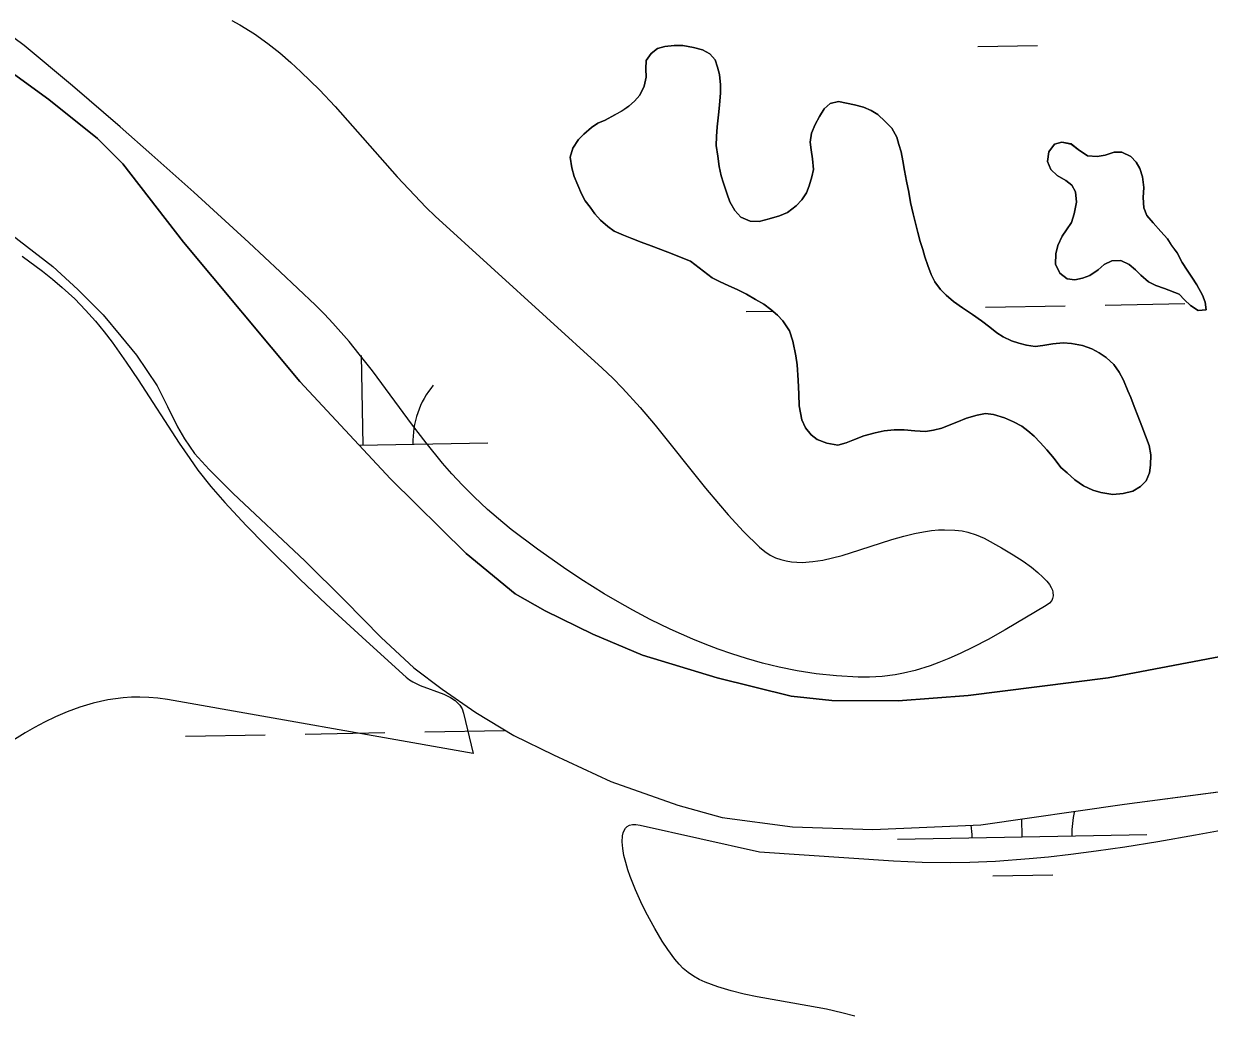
# Model space of a CAD drawing. Extents: x 3925854 to 3964121, y 224593 to 250589.
# Drawn here: x 3945373.4 to 3945849, y 231106.9 to 231505 of the extents above; entities that cross this region are included whole.
import ezdxf

# ---------------------------------------------------------------- set-up
doc = ezdxf.new("R2010")
doc.units = 0
for name, color, linetype in [('V-GRID-MAJR', 7, 'Continuous'), ('V-SITE-VEGE', 7, 'Continuous'), ('V-TOPO-SHOR', 7, 'Continuous'), ('V-WETL-SWMP', 7, 'Continuous')]:
    doc.layers.add(name, color=color, linetype=linetype)

msp = doc.modelspace()

# ---------------------------------------------------------------- linework, layer by layer
at = {"layer": 'V-GRID-MAJR'}
msp.add_spline([(3946078.266, 230317.988), (3945968.142, 236374.431), (3945857.954, 242434.345), (3945747.767, 248494.247), (3945747.704, 248497.728)], degree=3, dxfattribs=at)
at = {"layer": 'V-SITE-VEGE'}
for p, q in [((3945843.527, 231179.65), (3945883.863, 231186.994)), ((3945614.256, 231181.429), (3945614.801, 231182.292)), ((3945614.801, 231182.292), (3945615.523, 231182.998)), ((3945615.523, 231182.998), (3945616.449, 231183.518)), ((3945616.449, 231183.518), (3945617.602, 231183.822)), ((3945617.602, 231183.822), (3945619.013, 231183.865)), ((3945619.013, 231183.865), (3945620.715, 231183.613)), ((3945620.715, 231183.613), (3945668.616, 231172.83)), ((3945613.463, 231176.893), (3945613.617, 231179.336)), ((3945613.617, 231179.336), (3945613.869, 231180.436)), ((3945613.869, 231180.436), (3945614.256, 231181.429)), ((3945828.405, 231177.024), (3945843.527, 231179.65)), ((3945613.684, 231174.192), (3945613.463, 231176.893)), ((3945614.186, 231171.374), (3945613.684, 231174.192)), ((3945668.616, 231172.83), (3945722.261, 231169.236)), ((3945793.441, 231171.886), (3945803.581, 231173.201)), ((3945803.581, 231173.201), (3945815.169, 231174.892)), ((3945815.169, 231174.892), (3945828.405, 231177.024)), ((3945614.893, 231168.521), (3945614.186, 231171.374)), ((3945615.743, 231165.699), (3945614.893, 231168.521)), ((3945722.261, 231169.236), (3945733.785, 231168.691)), ((3945733.785, 231168.691), (3945745.297, 231168.572)), ((3945745.297, 231168.572), (3945752.965, 231168.711)), ((3945752.965, 231168.711), (3945763.18, 231169.15)), ((3945763.18, 231169.15), (3945776.791, 231170.137)), ((3945776.791, 231170.137), (3945784.563, 231170.884)), ((3945784.563, 231170.884), (3945793.441, 231171.886)), ((3945616.689, 231162.944), (3945615.743, 231165.699)), ((3945618.794, 231157.595), (3945616.689, 231162.944)), ((3945620.93, 231152.817), (3945618.794, 231157.595)), ((3945622.97, 231148.651), (3945620.93, 231152.817)), ((3945626.542, 231142.048), (3945622.97, 231148.651)), ((3945629.55, 231137.064), (3945626.542, 231142.048)), ((3945631.791, 231133.674), (3945629.55, 231137.064)), ((3945634.629, 231129.824), (3945631.791, 231133.674)), ((3945636.352, 231127.774), (3945634.629, 231129.824)), ((3945637.959, 231126.111), (3945636.352, 231127.774)), ((3945639.932, 231124.46), (3945637.959, 231126.111)), ((3945642.088, 231123.004), (3945639.932, 231124.46)), ((3945644.394, 231121.716), (3945642.088, 231123.004)), ((3945646.815, 231120.573), (3945644.394, 231121.716)), ((3945651.882, 231118.652), (3945646.815, 231120.573)), ((3945657.18, 231117.087), (3945651.882, 231118.652)), ((3945662.478, 231115.807), (3945657.18, 231117.087)), ((3945667.67, 231114.734), (3945662.478, 231115.807)), ((3945687.939, 231111.158), (3945667.67, 231114.734)), ((3945695.4, 231109.731), (3945687.939, 231111.158)), ((3945701.65, 231108.318), (3945695.4, 231109.731)), ((3945706.807, 231106.901), (3945701.65, 231108.318))]:
    msp.add_line(p, q, dxfattribs=at)
for points in [[(3945456.912, 231506.304), (3945460.045, 231504.563), (3945465.94, 231500.879), (3945471.271, 231497.088), (3945476.118, 231493.266), (3945480.546, 231489.477), (3945484.603, 231485.762), (3945492.007, 231478.443), (3945498.318, 231471.744), (3945523.253, 231443.61), (3945527.861, 231438.593), (3945534.908, 231431.298), (3945538.502, 231427.79), (3945605.39, 231366.89), (3945609.724, 231362.778), (3945613.654, 231358.788), (3945620.738, 231351.012), (3945626.701, 231343.973), (3945646.946, 231318.725), (3945652.107, 231312.524), (3945656.064, 231307.971), (3945662.193, 231301.34), (3945668.616, 231295.016), (3945670.717, 231293.275), (3945672.847, 231291.901), (3945674.997, 231290.842)], [(3945674.997, 231290.842), (3945677.156, 231290.057), (3945679.313, 231289.509), (3945681.461, 231289.162), (3945683.595, 231288.986), (3945685.71, 231288.96), (3945689.921, 231289.255), (3945694.001, 231289.9), (3945697.921, 231290.764), (3945701.671, 231291.761), (3945708.849, 231293.957), (3945721.688, 231298.073), (3945726.525, 231299.454), (3945730.744, 231300.488), (3945734.412, 231301.217), (3945737.595, 231301.688), (3945740.355, 231301.954), (3945742.747, 231302.061), (3945746.876, 231301.934), (3945749.911, 231301.545), (3945752.156, 231301.072), (3945755.453, 231300.046), (3945758.664, 231298.61), (3945765.703, 231294.756), (3945770.307, 231292.001), (3945774.315, 231289.392), (3945777.631, 231287.008), (3945780.265, 231284.886), (3945782.288, 231283.025), (3945783.787, 231281.411), (3945784.86, 231280.02), (3945785.589, 231278.83), (3945786.05, 231277.81), (3945786.308, 231276.94), (3945786.407, 231275.478), (3945786.161, 231274.433), (3945785.784, 231273.688), (3945784.889, 231272.631), (3945783.572, 231271.656), (3945767.071, 231261.859), (3945760.292, 231258.082), (3945754.345, 231254.973), (3945749.135, 231252.452), (3945744.576, 231250.425), (3945740.58, 231248.805), (3945737.087, 231247.523), (3945730.973, 231245.606), (3945726.392, 231244.477), (3945722.957, 231243.816), (3945717.815, 231243.15), (3945712.683, 231242.906), (3945708.189, 231242.955), (3945699.479, 231243.418), (3945691.31, 231244.293), (3945683.646, 231245.491), (3945676.462, 231246.937), (3945669.724, 231248.571), (3945663.41, 231250.347), (3945657.487, 231252.219), (3945651.939, 231254.156), (3945646.735, 231256.124), (3945641.859, 231258.107), (3945632.716, 231262.168), (3945624.725, 231266.084), (3945617.735, 231269.778), (3945611.624, 231273.213), (3945606.281, 231276.369), (3945596.938, 231282.224), (3945589.938, 231286.887), (3945579.452, 231294.301), (3945568.987, 231302.202), (3945565.63, 231304.883), (3945559.488, 231310.161), (3945554.124, 231315.197), (3945549.398, 231319.985), (3945545.209, 231324.521), (3945541.464, 231328.81), (3945534.836, 231336.914), (3945529.356, 231344.039), (3945513.298, 231365.711), (3945508.02, 231372.52), (3945503.918, 231377.544), (3945497.438, 231384.915), (3945494.009, 231388.513), (3945490.434, 231392.048), (3945476.257, 231405.509), (3945463.748, 231417.21), (3945441.624, 231437.472), (3945424.84, 231452.476), (3945412.151, 231463.605), (3945392.951, 231480.077), (3945373.56, 231496.266), (3945369.419, 231499.386)], [(3945372.764, 231411.715), (3945380.982, 231405.694), (3945384.978, 231402.525), (3945388.89, 231399.234), (3945393.85, 231394.653), (3945398.241, 231390.121), (3945402.144, 231385.691), (3945405.655, 231381.396), (3945408.827, 231377.263), (3945414.516, 231369.288), (3945419.303, 231362.135), (3945435.711, 231336.754), (3945439.989, 231330.55), (3945443.303, 231325.992), (3945448.501, 231319.346), (3945454.03, 231312.985), (3945462.7, 231303.779), (3945470.429, 231295.849), (3945484.222, 231282.23), (3945494.747, 231272.203), (3945510.731, 231257.427), (3945526.837, 231242.906), (3945528.174, 231241.856), (3945529.565, 231240.987), (3945532.436, 231239.591), (3945541.904, 231236.043), (3945544.64, 231234.718), (3945546.436, 231233.543), (3945547.595, 231232.523), (3945548.341, 231231.667), (3945549.236, 231230.213), (3945549.828, 231228.531), (3945553.66, 231212.36), (3945431.04, 231233.922), (3945427.226, 231234.479), (3945423.558, 231234.798), (3945420.023, 231234.913), (3945416.62, 231234.845), (3945413.343, 231234.616), (3945410.187, 231234.245), (3945407.144, 231233.758), (3945401.294, 231232.453), (3945395.863, 231230.829), (3945390.821, 231228.976), (3945386.129, 231226.969), (3945381.767, 231224.872), (3945377.708, 231222.723), (3945373.925, 231220.565), (3945366.9, 231216.172)]]:
    msp.add_lwpolyline(points, dxfattribs=at)
at = {"layer": 'V-TOPO-SHOR'}
for points in [[(3945640.827, 231409.704), (3945637.867, 231410.984), (3945633.595, 231412.741), (3945628.993, 231414.494), (3945625.051, 231415.928), (3945621.106, 231417.359), (3945617.328, 231418.795), (3945614.039, 231420.234), (3945610.258, 231421.834), (3945607.784, 231423.61), (3945604.812, 231426.198), (3945602.494, 231428.793), (3945600.667, 231431.394), (3945598.677, 231433.993), (3945597.175, 231436.762), (3945595.666, 231440.184), (3945594.159, 231443.768), (3945593.305, 231447.198), (3945592.606, 231451.448), (3945593.716, 231455.059), (3945595.973, 231458.52), (3945598.079, 231460.668), (3945601.163, 231463.318), (3945603.764, 231465.145), (3945606.697, 231466.323), (3945610.604, 231468.489), (3945613.371, 231469.991), (3945616.134, 231471.983), (3945618.405, 231473.97), (3945620.51, 231476.282), (3945622.274, 231479.903), (3945623.056, 231483.512), (3945623.021, 231486.948), (3945623.152, 231490.223), (3945625.088, 231493.024), (3945627.687, 231495.015), (3945630.625, 231495.863), (3945634.386, 231496.23), (3945637.822, 231496.264), (3945642.086, 231495.488), (3945645.697, 231494.544), (3945648.66, 231492.936), (3945650.813, 231490.503), (3945651.66, 231487.564), (3945652.508, 231484.628), (3945652.879, 231480.54), (3945652.912, 231477.265), (3945652.469, 231472.35), (3945652.183, 231468.42), (3945651.574, 231463.666), (3945651.288, 231459.734), (3945651.161, 231456.132), (3945651.857, 231451.882), (3945652.392, 231447.796), (3945653.248, 231444.04), (3945654.096, 231441.102), (3945655.613, 231436.698), (3945656.627, 231433.598), (3945658.628, 231430.018), (3945661.11, 231427.423), (3945664.891, 231425.823), (3945668.493, 231425.696), (3945672.411, 231426.718), (3945676.654, 231427.908), (3945679.751, 231429.25), (3945683.325, 231431.904), (3945685.592, 231434.382), (3945687.363, 231437.184), (3945688.481, 231439.977), (3945689.591, 231443.59), (3945690.216, 231446.541), (3945689.845, 231450.795), (3945689.317, 231454.391), (3945688.959, 231457.498), (3945689.413, 231461.102), (3945690.853, 231464.553), (3945692.618, 231467.846), (3945694.554, 231470.812), (3945696.987, 231472.964), (3945700.251, 231473.816), (3945703.532, 231473.196), (3945706.649, 231472.407), (3945710.262, 231471.461), (3945713.383, 231470.183), (3945716.021, 231468.573), (3945718.995, 231465.821), (3945721.641, 231463.064), (3945723.641, 231459.484), (3945724.489, 231456.548), (3945725.337, 231453.609), (3945726.029, 231450.014), (3945726.724, 231446.092), (3945727.586, 231441.847), (3945728.448, 231437.436), (3945729.144, 231433.35), (3945730.173, 231428.777), (3945731.192, 231425.023), (3945732.049, 231421.267), (3945733.066, 231417.674), (3945734.082, 231414.412), (3945734.93, 231411.473)], [(3945357.944, 231493.037), (3945383.534, 231474.652), (3945403.037, 231458.999), (3945413.161, 231448.847), (3945437.485, 231417.398), (3945484.198, 231361.469), (3945520.484, 231322.451), (3945550.852, 231292.46), (3945570.592, 231276.344), (3945582.549, 231269.475), (3945601.755, 231260.114), (3945621.649, 231251.692), (3945651.572, 231242.673), (3945681.246, 231235.282), (3945697.577, 231233.582), (3945724.147, 231233.385), (3945752.328, 231235.536), (3945808.423, 231242.628), (3945882.394, 231256.663)], [(3945830.981, 231398.859), (3945827.532, 231399.972), (3945824.571, 231401.413), (3945821.597, 231404.168), (3945819.449, 231406.273), (3945816.807, 231408.374), (3945813.518, 231409.978), (3945809.918, 231409.941), (3945806.821, 231408.438), (3945804.388, 231406.283), (3945801.138, 231403.959), (3945798.203, 231402.947), (3945795.098, 231402.261), (3945791.983, 231402.722), (3945789.016, 231404.983), (3945787.34, 231408.567), (3945787.463, 231412.661), (3945788.248, 231416.106), (3945790.011, 231419.724), (3945791.785, 231422.362), (3945793.72, 231425.328), (3945794.83, 231428.777), (3945795.766, 231433.368), (3945795.395, 231437.622), (3945793.896, 231440.225), (3945791.42, 231442.164), (3945787.963, 231444.094), (3945785.485, 231446.525), (3945784.141, 231449.783), (3945784.594, 231453.553), (3945786.853, 231456.687), (3945789.792, 231457.535), (3945793.564, 231456.754), (3945796.37, 231454.491), (3945800.161, 231452.075), (3945804.091, 231451.788), (3945807.196, 231452.308), (3945810.786, 231453.492), (3945813.895, 231453.523), (3945817.514, 231451.759), (3945819.664, 231449.488), (3945821.165, 231446.885), (3945822.181, 231443.623), (3945822.713, 231439.371), (3945822.429, 231435.277), (3945822.797, 231431.187), (3945823.973, 231428.089), (3945826.459, 231425.168), (3945829.605, 231421.598), (3945832.253, 231418.68), (3945833.916, 231416.077), (3945836.075, 231413.152), (3945838.078, 231409.245), (3945840.074, 231406.154), (3945842.065, 231403.392), (3945844.062, 231400.301), (3945846.233, 231396.068), (3945847.406, 231393.297), (3945847.765, 231390.19), (3945844.494, 231389.994), (3945841.528, 231391.927), (3945839.048, 231394.194), (3945836.898, 231396.463), (3945830.981, 231398.859)], [(3945363.892, 231423.925), (3945385.027, 231407.594), (3945395.138, 231398.376), (3945405.261, 231388.226), (3945412.337, 231379.678), (3945418.707, 231372.051), (3945426.987, 231359.788), (3945431.031, 231351.438), (3945435.074, 231343.326), (3945437.921, 231338.46), (3945441.939, 231332.676), (3945447.831, 231326.211), (3945457.481, 231316.524), (3945486.182, 231289.552), (3945502.187, 231273.637), (3945516.783, 231258.87), (3945529.956, 231246.654), (3945541.226, 231238.149), (3945554.835, 231228.732), (3945570.074, 231219.565), (3945585.997, 231211.805), (3945608.941, 231201.086), (3945635.833, 231191.571), (3945653.592, 231186.625)], [(3945734.93, 231411.473), (3945736.112, 231408.049), (3945737.457, 231404.461), (3945738.961, 231401.53), (3945741.119, 231398.442), (3945743.433, 231396.172), (3945746.405, 231393.584), (3945750.034, 231391.001), (3945753.989, 231388.423), (3945757.616, 231385.84), (3945760.915, 231383.256), (3945763.721, 231380.993), (3945766.357, 231379.383), (3945769.648, 231377.777), (3945772.603, 231376.825), (3945775.72, 231376.039), (3945779.163, 231375.584), (3945782.27, 231375.94), (3945786.192, 231376.637), (3945790.443, 231377.005), (3945793.72, 231376.712), (3945798.148, 231375.938), (3945801.924, 231374.666), (3945804.888, 231373.061), (3945807.689, 231371.123), (3945810.663, 231368.373), (3945812.824, 231365.283), (3945814.657, 231362.028), (3945816.336, 231357.789), (3945817.512, 231355.018), (3945818.857, 231351.432), (3945820.369, 231347.682), (3945821.882, 231343.604), (3945823.395, 231339.691), (3945824.909, 231335.777), (3945825.601, 231332.021), (3945825.478, 231327.927), (3945825.02, 231324.812), (3945823.742, 231321.689), (3945821.472, 231319.375), (3945818.382, 231317.542), (3945814.462, 231316.522), (3945810.374, 231316.151), (3945805.455, 231316.919), (3945802.336, 231317.871), (3945798.553, 231319.633), (3945795.092, 231322.053), (3945791.955, 231324.806), (3945789.474, 231327.071), (3945786.82, 231330.645), (3945783.838, 231334.053), (3945781.19, 231336.973), (3945778.708, 231339.566), (3945776.232, 231341.669), (3945773.756, 231343.609), (3945770.467, 231345.376), (3945766.848, 231346.975), (3945762.416, 231348.241), (3945759.301, 231348.7), (3945755.871, 231348.012), (3945751.627, 231346.822), (3945747.716, 231345.145), (3945744.617, 231343.969), (3945741.682, 231342.793), (3945738.418, 231341.941), (3945735.149, 231341.417), (3945730.889, 231341.702), (3945726.63, 231342.148), (3945722.538, 231342.107), (3945718.614, 231341.741), (3945715.019, 231340.887), (3945710.448, 231339.695), (3945706.047, 231338.011), (3945703.276, 231336.838), (3945700.012, 231335.988), (3945695.584, 231336.76), (3945691.639, 231338.194), (3945689.329, 231340.135), (3945687.009, 231342.894), (3945685.504, 231346.152), (3945684.465, 231351.706), (3945684.416, 231356.454), (3945684.033, 231362.016), (3945683.642, 231368.232), (3945683.116, 231371.828), (3945681.909, 231377.708), (3945680.56, 231381.787), (3945677.899, 231385.853), (3945675.749, 231388.122), (3945673.105, 231390.387), (3945670.301, 231392.486), (3945667.008, 231394.417), (3945663.385, 231396.508), (3945659.603, 231398.436), (3945656.313, 231399.875), (3945652.531, 231401.637), (3945649.569, 231403.08), (3945640.827, 231409.704)], [(3945653.592, 231186.625), (3945681.823, 231182.949), (3945713.989, 231181.878), (3945757.311, 231183.713), (3945815.013, 231191.987), (3945903.671, 231203.603), (3945997.68, 231215.971), (3946019.569, 231217.36), (3946060.339, 231218.236), (3946092.732, 231217.634), (3946116.966, 231217.413), (3946177.603, 231211.967)]]:
    msp.add_lwpolyline(points, dxfattribs=at)
at = {"layer": 'V-WETL-SWMP'}
for p, q in [((3945756.135, 231495.872), (3945780.131, 231496.308)), ((3945363.891, 231423.924), (3945385.027, 231407.595)), ((3945385.027, 231407.595), (3945395.139, 231398.377)), ((3945395.139, 231398.377), (3945405.262, 231388.227)), ((3945759.193, 231391.27), (3945791.187, 231391.852)), ((3945807.185, 231392.143), (3945839.179, 231392.725)), ((3945405.262, 231388.227), (3945412.338, 231379.677)), ((3945663.209, 231389.525), (3945673.885, 231389.719)), ((3945412.338, 231379.677), (3945418.707, 231372.052)), ((3945418.707, 231372.052), (3945426.986, 231359.787)), ((3945509.565, 231335.981), (3945508.91, 231371.975)), ((3945426.986, 231359.787), (3945431.032, 231351.439)), ((3945431.032, 231351.439), (3945435.075, 231343.325)), ((3945435.075, 231343.325), (3945437.92, 231338.46)), ((3945437.92, 231338.46), (3945441.94, 231332.676)), ((3945507.928, 231335.951), (3945559.556, 231336.89)), ((3945441.94, 231332.676), (3945447.831, 231326.211)), ((3945447.831, 231326.211), (3945457.482, 231316.523)), ((3945457.482, 231316.523), (3945486.182, 231289.551)), ((3945486.182, 231289.551), (3945502.188, 231273.636)), ((3945502.188, 231273.636), (3945516.784, 231258.871)), ((3945516.784, 231258.871), (3945529.956, 231246.655)), ((3945529.956, 231246.655), (3945541.227, 231238.148)), ((3945541.227, 231238.148), (3945554.836, 231228.732)), ((3945554.836, 231228.732), (3945570.075, 231219.566)), ((3945486.259, 231220.106), (3945518.254, 231220.688)), ((3945534.251, 231220.979), (3945566.246, 231221.561)), ((3945438.267, 231219.234), (3945470.262, 231219.815)), ((3945570.075, 231219.566), (3945585.998, 231211.805)), ((3945585.998, 231211.805), (3945608.941, 231201.086)), ((3945608.941, 231201.086), (3945635.833, 231191.572)), ((3945815.013, 231191.987), (3945903.671, 231203.603)), ((3945635.833, 231191.572), (3945653.592, 231186.625)), ((3945757.31, 231183.714), (3945815.013, 231191.987)), ((3945653.592, 231186.625), (3945681.823, 231182.95)), ((3945681.823, 231182.95), (3945713.989, 231181.877)), ((3945713.989, 231181.877), (3945757.31, 231183.714)), ((3945773.9, 231178.899), (3945773.77, 231186.074)), ((3945723.908, 231177.99), (3945823.892, 231179.808)), ((3945762.183, 231163.252), (3945786.179, 231163.688))]:
    msp.add_line(p, q, dxfattribs=at)
for points in [[(3945730.172, 231428.777), (3945729.144, 231433.35), (3945728.448, 231437.435), (3945727.585, 231441.846), (3945726.723, 231446.093), (3945726.029, 231450.015), (3945725.338, 231453.609), (3945724.489, 231456.547), (3945723.641, 231459.485), (3945721.641, 231463.065), (3945718.994, 231465.821), (3945716.02, 231468.574), (3945713.384, 231470.184), (3945710.261, 231471.462), (3945706.65, 231472.408), (3945703.532, 231473.195), (3945700.252, 231473.816), (3945696.987, 231472.965), (3945694.553, 231470.812), (3945692.619, 231467.846), (3945690.852, 231464.554), (3945689.414, 231461.102), (3945688.959, 231457.497), (3945689.318, 231454.39), (3945689.845, 231450.794), (3945690.216, 231446.542), (3945689.591, 231443.589), (3945688.482, 231439.977), (3945687.364, 231437.183), (3945685.592, 231434.382), (3945683.325, 231431.904), (3945679.751, 231429.249), (3945676.655, 231427.908), (3945672.411, 231426.719), (3945668.492, 231425.697), (3945664.89, 231425.824), (3945661.109, 231427.423), (3945658.627, 231430.017), (3945656.627, 231433.598), (3945655.613, 231436.698), (3945654.095, 231441.102), (3945653.247, 231444.04), (3945652.391, 231447.796), (3945651.858, 231451.883), (3945651.161, 231456.132), (3945651.288, 231459.734), (3945651.575, 231463.666), (3945652.182, 231468.419), (3945652.47, 231472.35), (3945652.911, 231477.265), (3945652.878, 231480.539), (3945652.509, 231484.627), (3945651.661, 231487.565), (3945650.813, 231490.503), (3945648.66, 231492.937), (3945645.697, 231494.544), (3945642.087, 231495.489), (3945637.823, 231496.264), (3945634.386, 231496.23), (3945630.625, 231495.864), (3945627.687, 231495.016), (3945625.088, 231493.025), (3945623.152, 231490.223), (3945623.021, 231486.948), (3945623.056, 231483.511), (3945622.274, 231479.902), (3945620.51, 231476.283), (3945618.406, 231473.97), (3945616.134, 231471.983), (3945613.372, 231469.99), (3945610.604, 231468.489), (3945606.697, 231466.322), (3945603.763, 231465.146), (3945601.162, 231463.319), (3945598.079, 231460.669), (3945595.973, 231458.52), (3945593.716, 231455.059), (3945592.607, 231451.447), (3945593.305, 231447.198), (3945594.158, 231443.769), (3945595.667, 231440.183), (3945597.175, 231436.761), (3945598.677, 231433.993), (3945600.667, 231431.395), (3945602.494, 231428.794), (3945604.812, 231426.198), (3945607.785, 231423.609), (3945610.258, 231421.834), (3945614.039, 231420.235), (3945617.327, 231418.795), (3945621.107, 231417.36), (3945625.05, 231415.927), (3945628.993, 231414.494), (3945633.594, 231412.74), (3945637.868, 231410.983), (3945640.827, 231409.703), (3945649.57, 231403.08), (3945652.531, 231401.637)], [(3945882.394, 231256.662), (3945808.423, 231242.628), (3945752.327, 231235.535), (3945724.148, 231233.385), (3945697.577, 231233.582), (3945681.246, 231235.282), (3945651.572, 231242.672), (3945621.649, 231251.692), (3945601.754, 231260.114), (3945582.548, 231269.475), (3945570.592, 231276.345), (3945550.852, 231292.46), (3945520.484, 231322.45), (3945484.197, 231361.47), (3945437.485, 231417.398), (3945413.161, 231448.848), (3945403.037, 231459), (3945383.535, 231474.651), (3945357.945, 231493.037)], [(3945652.531, 231401.637), (3945656.313, 231399.875), (3945659.602, 231398.435), (3945663.386, 231396.509), (3945667.008, 231394.417), (3945670.302, 231392.487), (3945673.106, 231390.387), (3945675.748, 231388.122), (3945677.899, 231385.852), (3945680.559, 231381.787), (3945681.91, 231377.708), (3945683.115, 231371.828), (3945683.643, 231368.232), (3945684.033, 231362.016), (3945684.416, 231356.454), (3945684.465, 231351.707), (3945685.503, 231346.152), (3945687.009, 231342.894), (3945689.329, 231340.135), (3945691.64, 231338.194), (3945695.583, 231336.76), (3945700.011, 231335.987), (3945703.276, 231336.838), (3945706.047, 231338.012), (3945710.449, 231339.694), (3945715.02, 231340.886), (3945718.613, 231341.741), (3945722.538, 231342.108), (3945726.63, 231342.149), (3945730.89, 231341.701), (3945735.149, 231341.417), (3945738.417, 231341.941), (3945741.683, 231342.793), (3945744.617, 231343.968), (3945747.715, 231345.145), (3945751.627, 231346.822), (3945755.871, 231348.011), (3945759.301, 231348.7), (3945762.416, 231348.241), (3945766.848, 231346.976), (3945770.466, 231345.376), (3945773.757, 231343.608), (3945776.232, 231341.669), (3945778.709, 231339.566), (3945781.191, 231336.972), (3945783.839, 231334.053), (3945786.82, 231330.645), (3945789.475, 231327.071), (3945791.954, 231324.805), (3945795.092, 231322.054), (3945798.554, 231319.633), (3945802.336, 231317.871), (3945805.456, 231316.92), (3945810.375, 231316.152), (3945814.463, 231316.521), (3945818.381, 231317.542), (3945821.473, 231319.374), (3945823.741, 231321.689), (3945825.019, 231324.812), (3945825.479, 231327.927), (3945825.601, 231332.02), (3945824.908, 231335.778), (3945823.395, 231339.691), (3945821.882, 231343.604), (3945820.368, 231347.681), (3945818.857, 231351.431), (3945817.511, 231355.018), (3945816.337, 231357.789), (3945814.657, 231362.028), (3945812.824, 231365.283), (3945810.664, 231368.372), (3945807.69, 231371.124), (3945804.888, 231373.06), (3945801.925, 231374.667), (3945798.147, 231375.938), (3945793.72, 231376.712), (3945790.443, 231377.006), (3945786.191, 231376.636), (3945782.269, 231375.941), (3945779.163, 231375.583), (3945775.721, 231376.039), (3945772.603, 231376.826), (3945769.647, 231377.778), (3945766.357, 231379.382), (3945763.721, 231380.992), (3945760.916, 231383.255), (3945757.616, 231385.841), (3945753.988, 231388.423), (3945750.034, 231391.002), (3945746.406, 231393.584), (3945743.434, 231396.173), (3945741.119, 231398.441), (3945738.96, 231401.53), (3945737.457, 231404.461), (3945736.111, 231408.048), (3945734.931, 231411.474), (3945734.083, 231414.412), (3945733.067, 231417.675), (3945732.049, 231421.266), (3945731.192, 231425.022), (3945730.172, 231428.777)]]:
    msp.add_lwpolyline(points, dxfattribs=at)
msp.add_lwpolyline([(3945841.528, 231391.928), (3945844.494, 231389.994), (3945847.765, 231390.191), (3945847.406, 231393.297), (3945846.233, 231396.068), (3945844.062, 231400.302), (3945842.066, 231403.392), (3945840.074, 231406.154), (3945838.078, 231409.244), (3945836.075, 231413.152), (3945833.917, 231416.077), (3945832.254, 231418.679), (3945829.605, 231421.599), (3945826.459, 231425.168), (3945823.974, 231428.089), (3945822.797, 231431.188), (3945822.428, 231435.276), (3945822.714, 231439.371), (3945822.18, 231443.622), (3945821.165, 231446.885), (3945819.665, 231449.489), (3945817.514, 231451.759), (3945813.895, 231453.523), (3945810.785, 231453.492), (3945807.196, 231452.309), (3945804.091, 231451.787), (3945800.16, 231452.074), (3945796.371, 231454.491), (3945793.565, 231456.755), (3945789.792, 231457.535), (3945786.854, 231456.687), (3945784.594, 231453.554), (3945784.141, 231449.784), (3945785.484, 231446.524), (3945787.964, 231444.094), (3945791.421, 231442.165), (3945793.896, 231440.225), (3945795.396, 231437.622), (3945795.766, 231433.369), (3945794.83, 231428.777), (3945793.719, 231425.328), (3945791.785, 231422.362), (3945790.011, 231419.725), (3945788.247, 231416.106), (3945787.464, 231412.66), (3945787.341, 231408.567), (3945789.015, 231404.983), (3945791.984, 231402.721), (3945795.099, 231402.262), (3945798.202, 231402.948), (3945801.138, 231403.96), (3945804.388, 231406.284), (3945806.822, 231408.437), (3945809.917, 231409.941), (3945813.518, 231409.978), (3945816.808, 231408.374), (3945819.448, 231406.273), (3945821.597, 231404.167), (3945824.571, 231401.414), (3945827.532, 231399.971), (3945830.981, 231398.86), (3945836.898, 231396.464), (3945839.049, 231394.195)], close=True, dxfattribs=at)
for centre, start, end in [((3945564.79, 231337.46), 140.26988, 181.81353), ((3945829.125, 231180.378), 165.64782, 181.81353), ((3945718.658, 231178.369), 0.26988, 8.45799)]:
    msp.add_arc(centre, 35.246, start, end, dxfattribs=at)

doc.saveas('drawing.dxf')
